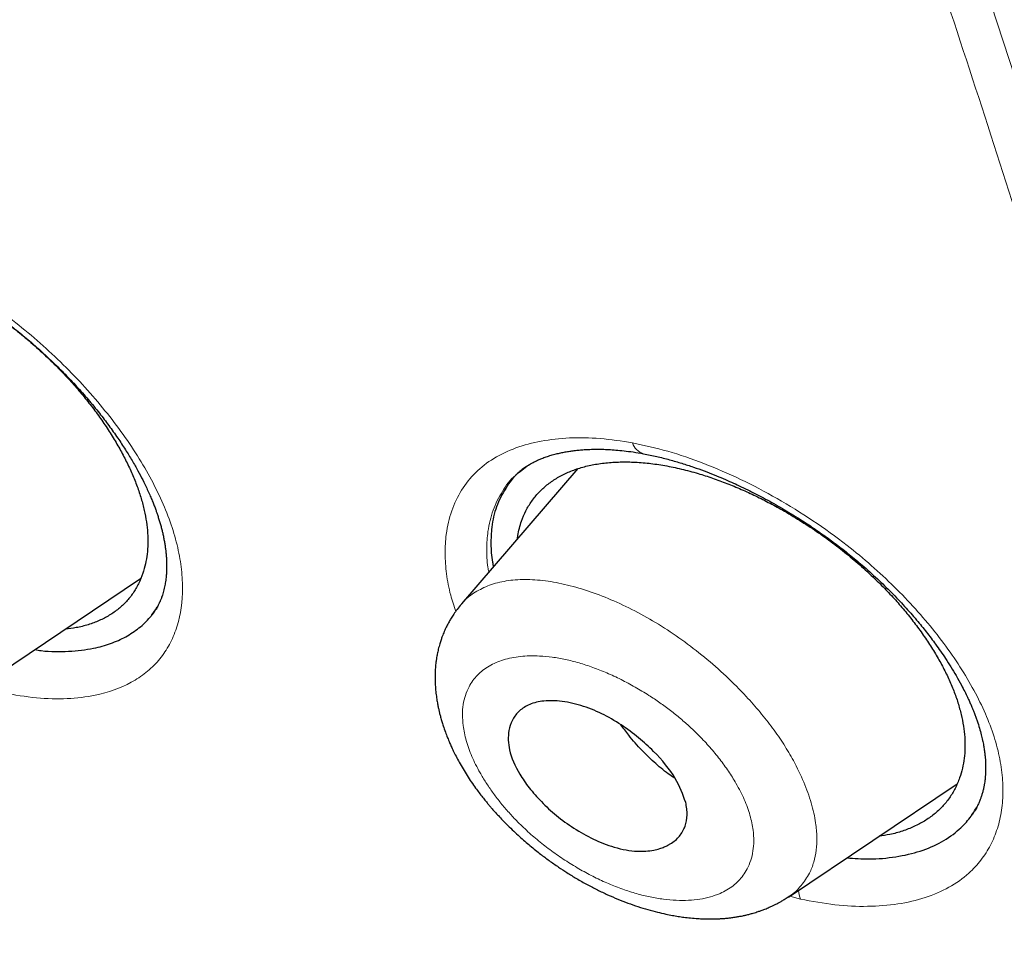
# Model space of a CAD drawing. Header units: millimetres. Extents: x 8 to 428, y 12 to 633.
# Tile 263 of 656: x 397 to 406, y 164 to 172. Entities that reach past the tile are written whole.
import ezdxf

# ---------------------------------------------------------------- set-up
doc = ezdxf.new("R2010")
doc.units = ezdxf.units.MM

msp = doc.modelspace()

# ---------------------------------------------------------------- linework, layer by layer
at = {"color": 7, "linetype": 'Continuous', "lineweight": 30}
for p, q in [((402.3282, 168.1548), (401.287, 166.947)), ((401.8591, 168.1688), (401.8338, 168.1488)), ((401.8103, 168.1265), (401.802, 168.12)), ((396.9591, 166.1911), (398.4201, 167.1726)), ((401.2847, 166.9399), (401.2887, 166.9456)), ((404.2089, 164.3263), (405.7157, 165.3385))]:
    msp.add_line(p, q, dxfattribs=at)
at = {"color": 8, "linetype": 'Continuous', "lineweight": 0}
for p, q in [((401.8906, 168.1889), (401.8103, 168.1265)), ((404.3159, 164.3094), (404.2213, 164.3347))]:
    msp.add_line(p, q, dxfattribs=at)
for centre, radius, start, end in [((402.9523, 168.4244), 0.1418, 196.01804, 253.8168), ((404.6338, 164.4162), 0.3353, 184.94799, 198.56936)]:
    msp.add_arc(centre, radius, start, end, dxfattribs=at)
at = {"color": 7, "linetype": 'Continuous', "lineweight": 30}
for points, knots in [([(417.6766, 128.7948), (417.7806, 129.4811), (417.9876, 130.8469), (417.9966, 133.1271), (417.8554, 135.5008), (417.5761, 137.9598), (417.1567, 140.7382), (416.5718, 143.8502), (415.8134, 147.2951), (414.8705, 151.2028), (413.7487, 155.5681), (412.5272, 160.3679), (411.2402, 165.2199), (409.8014, 170.1842), (408.4069, 174.4418), (407.1285, 177.944), (406.0527, 180.6406), (404.8278, 183.4145), (403.4127, 186.2721), (401.8581, 189.0438), (400.1715, 191.6963), (398.3909, 194.1861), (396.428, 196.609), (394.3524, 198.9161), (392.2226, 201.0994), (389.7096, 203.5054), (386.8115, 206.0842), (383.5396, 208.7827), (380.2767, 211.3065), (377.031, 213.6727), (373.8111, 215.871), (370.6295, 217.9002), (367.4941, 219.78), (364.3962, 221.5689), (361.3096, 223.3457), (358.2319, 225.0507), (355.1791, 226.6265), (352.1771, 228.0234), (349.2495, 229.2215), (346.4081, 230.2219), (343.6678, 230.99), (341.3537, 231.4221), (339.4535, 231.565), (337.932, 231.4903), (336.5582, 231.1733), (335.3954, 230.5551), (334.4969, 229.6107), (333.8146, 228.3247), (333.3637, 226.7673), (333.2488, 225.5146), (333.1942, 224.9183)], [0, 0, 0, 0, 0.019898, 0.0396, 0.059165, 0.078622, 0.098013, 0.123341, 0.148581, 0.173731, 0.20787, 0.241963, 0.276212, 0.310625, 0.34521, 0.362609, 0.380135, 0.397811, 0.415673, 0.433756, 0.448997, 0.464412, 0.479837, 0.495071, 0.510122, 0.52503, 0.54719, 0.569189, 0.591089, 0.61295, 0.634797, 0.656567, 0.678195, 0.699628, 0.72106, 0.742688, 0.76446, 0.786303, 0.808169, 0.830066, 0.852064, 0.874225, 0.889133, 0.904185, 0.919416, 0.934846, 0.950253, 0.965505, 0.983583, 1, 1, 1, 1]), ([(415.4672, 128.7554), (415.5524, 129.304), (415.7228, 130.4002), (415.7717, 132.2072), (415.7093, 134.0952), (415.5413, 136.0586), (415.2909, 138.0772), (414.9112, 140.5354), (414.3594, 143.4585), (413.6071, 146.8606), (412.73, 150.4732), (411.7455, 154.2814), (410.7117, 158.2604), (409.6492, 162.2604), (408.5083, 166.313), (407.2427, 170.4418), (406.0457, 173.9607), (404.9795, 176.8321), (404.1089, 179.0194), (403.1515, 181.244), (402.0894, 183.5081), (400.9022, 185.8099), (399.682, 187.948), (398.4537, 189.9009), (397.2555, 191.6557), (395.9597, 193.3898), (394.4233, 195.2724), (392.6374, 197.2709), (390.6181, 199.3571), (388.4166, 201.4825), (386.0438, 203.6311), (383.509, 205.7868), (380.9644, 207.8325), (378.4202, 209.7779), (375.6719, 211.7809), (372.7287, 213.8002), (369.6036, 215.8028), (366.5074, 217.6657), (363.4341, 219.4428), (360.371, 221.2033), (357.3289, 222.8822), (354.3265, 224.4234), (351.5786, 225.692), (349.0874, 226.7151), (346.8438, 227.5332), (344.6653, 228.2114), (342.5652, 228.7298), (340.677, 229.0435), (339.0084, 229.1529), (337.5617, 229.0677), (336.3756, 228.7839), (335.4444, 228.3266), (334.7406, 227.7452), (334.1711, 227.0114), (333.6788, 226.0508), (333.3016, 224.8355), (333.0648, 223.3559), (332.9739, 221.7573), (333.0016, 220.0693), (333.1257, 218.3131), (333.3929, 215.9028), (333.8777, 212.7951), (334.6419, 208.9558), (335.5382, 205.0443), (336.5191, 201.0914), (337.5317, 197.1245), (338.5097, 193.3649), (339.4975, 189.7791), (340.5098, 186.361), (341.6309, 182.8841), (342.7286, 179.7783), (343.7654, 177.0671), (344.702, 174.7689), (345.7261, 172.4339), (346.8399, 170.0621), (347.6832, 168.4496), (348.1051, 167.6428)], [0, 0, 0, 0, 0.011709, 0.0234, 0.035079, 0.046745, 0.058401, 0.070053, 0.08835, 0.106637, 0.124908, 0.145647, 0.166375, 0.187119, 0.207887, 0.228673, 0.249479, 0.259892, 0.270315, 0.28075, 0.291198, 0.301658, 0.31213, 0.319994, 0.327864, 0.335737, 0.343609, 0.354092, 0.364563, 0.37502, 0.38755, 0.400066, 0.41258, 0.425091, 0.437599, 0.45323, 0.468841, 0.484431, 0.499999, 0.515569, 0.531166, 0.546782, 0.562408, 0.574915, 0.587424, 0.599934, 0.612454, 0.624987, 0.635443, 0.645912, 0.656393, 0.664263, 0.672136, 0.680006, 0.687871, 0.698343, 0.708803, 0.71925, 0.729685, 0.740108, 0.750521, 0.771326, 0.792113, 0.81288, 0.833624, 0.854353, 0.875091, 0.892532, 0.909986, 0.927451, 0.944927, 0.955919, 0.966921, 0.977933, 0.988958, 1, 1, 1, 1]), ([(363.503, 218.8847), (363.5837, 218.8382), (363.7422, 218.7468), (363.9754, 218.6121), (364.1995, 218.4826), (364.4144, 218.3583), (364.6202, 218.2391), (364.8134, 218.1271), (364.9942, 218.022), (365.1631, 217.9238), (365.3238, 217.8302), (365.4764, 217.7413), (365.6209, 217.657), (365.7572, 217.5773), (365.8853, 217.5023), (366.0053, 217.432), (366.1171, 217.3664), (366.2539, 217.286), (366.419, 217.1889), (366.6844, 217.0324), (367.0219, 216.8326), (367.4334, 216.5878), (367.8502, 216.3383), (368.3802, 216.019), (369.0216, 215.6288), (369.7746, 215.1646), (370.5291, 214.6917), (371.258, 214.2271), (371.9612, 213.7717), (372.6385, 213.3265), (373.3169, 212.8739), (373.9965, 212.4139), (374.6771, 211.9463), (375.3588, 211.4712), (376.0414, 210.9884), (376.7135, 210.5064), (377.3751, 210.0256), (378.0259, 209.5465), (378.6771, 209.0607), (379.3288, 208.5683), (379.9807, 208.0692), (380.5588, 207.621), (381.0629, 207.2258), (381.4933, 206.8856), (381.9249, 206.5415), (382.3048, 206.2361), (382.6332, 205.9701), (382.9097, 205.7448), (383.1883, 205.5165), (383.471, 205.2834), (383.7492, 205.0526), (384.024, 204.8232), (384.2948, 204.5956), (384.5722, 204.3612), (384.7968, 204.1701), (384.9649, 204.0264), (385.0719, 203.9347), (385.1724, 203.8485), (385.2654, 203.7683), (385.3511, 203.6944), (385.4294, 203.6267), (385.5003, 203.5653), (385.5574, 203.5157), (385.6021, 203.4769), (385.6358, 203.4476), (385.666, 203.4213), (385.6924, 203.3984), (385.7156, 203.3781), (385.739, 203.3577), (385.7669, 203.3334), (385.8017, 203.303), (385.8439, 203.2662), (385.8926, 203.2235), (385.947, 203.1759), (386.0312, 203.102), (386.1466, 203.0006), (386.295, 202.8696), (386.4533, 202.7293), (386.6049, 202.5945), (386.7482, 202.4665), (386.8817, 202.3469), (387.0203, 202.2222), (387.1625, 202.0938), (387.3042, 201.9654), (387.4415, 201.8405), (387.5758, 201.7179), (387.7066, 201.598), (387.8334, 201.4813), (387.9519, 201.372), (388.062, 201.2701), (388.1587, 201.1803), (388.243, 201.1018), (388.3156, 201.034), (388.3844, 200.9697), (388.4526, 200.9059), (388.5232, 200.8396), (388.6132, 200.755), (388.7243, 200.6502), (388.8584, 200.5234), (389.0009, 200.388), (389.1518, 200.2441), (389.3108, 200.0918), (389.4757, 199.9329), (389.6743, 199.7408), (389.9017, 199.5192), (390.1713, 199.2545), (390.4499, 198.9783), (390.7367, 198.6913), (391.0471, 198.3776), (391.3831, 198.0341), (391.7463, 197.6578), (392.1072, 197.2785), (392.4682, 196.8936), (392.8292, 196.503), (393.1899, 196.1064), (393.5478, 195.7066), (393.9028, 195.3033), (394.2546, 194.8967), (394.6028, 194.4872), (394.946, 194.0752), (395.2839, 193.6615), (395.6165, 193.2461), (395.9439, 192.8288), (396.2663, 192.4098), (396.5609, 192.019), (396.8299, 191.6557), (397.0753, 191.3191), (397.3202, 190.9776), (397.5647, 190.6311), (397.7645, 190.343), (397.9207, 190.1151), (398.0323, 189.9508), (398.1405, 189.7905), (398.2435, 189.6366), (398.3411, 189.4897), (398.4384, 189.3423), (398.5349, 189.1951), (398.6299, 189.0492), (398.7179, 188.9131), (398.7911, 188.7994), (398.8526, 188.7035), (398.9059, 188.6201), (398.9626, 188.5308), (399.0233, 188.4346), (399.0882, 188.3314), (399.1615, 188.214), (399.2437, 188.0815), (399.3351, 187.9329), (399.4316, 187.7747), (399.552, 187.5757), (399.693, 187.3405), (399.8511, 187.0737), (400.0046, 186.8117), (400.1531, 186.5552), (400.2969, 186.304), (400.4442, 186.0439), (400.5947, 185.7749), (400.7486, 185.4961), (400.8985, 185.2213), (401.0654, 184.9113), (401.248, 184.5674), (401.4447, 184.1904), (401.6359, 183.8178), (401.8227, 183.4479), (402.013, 183.0648), (402.2067, 182.6685), (402.4034, 182.2589), (402.5963, 181.8504), (402.7855, 181.443), (402.9712, 181.0366), (403.1539, 180.6303), (403.3346, 180.222), (403.4837, 179.8795), (403.6028, 179.6025), (403.6925, 179.3923), (403.7819, 179.1808), (403.8709, 178.9688), (403.9575, 178.7607), (404.0404, 178.5598), (404.1188, 178.3684), (404.1933, 178.1854), (404.2565, 178.0291), (404.3093, 177.8977), (404.3525, 177.7897), (404.3941, 177.6854), (404.4347, 177.5832), (404.4755, 177.48), (404.5205, 177.3659), (404.5705, 177.2384), (404.6258, 177.0968), (404.6838, 176.9475), (404.7412, 176.799), (404.7977, 176.6519), (404.853, 176.5071), (404.9091, 176.3596), (404.9645, 176.2133), (405.0177, 176.0719), (405.0713, 175.9288), (405.125, 175.7848), (405.1784, 175.6406), (405.2286, 175.5046), (405.2741, 175.3808), (405.3155, 175.2679), (405.3542, 175.1617), (405.3937, 175.0532), (405.435, 174.9392), (405.4782, 174.8193), (405.5234, 174.6937), (405.5704, 174.5623), (405.622, 174.4175), (405.6784, 174.2584), (405.7393, 174.086), (405.801, 173.9104), (405.8624, 173.7348), (405.9421, 173.5058), (406.0392, 173.2248), (406.1487, 172.9053), (406.2517, 172.6021), (406.3495, 172.3122), (406.4469, 172.0209), (406.528, 171.7765), (406.593, 171.5795), (406.6419, 171.4305), (406.6909, 171.2808), (406.74, 171.1304), (406.7891, 170.9792), (406.8378, 170.8283), (406.8855, 170.6805), (406.9317, 170.5363), (406.9761, 170.3976), (407.0184, 170.2646), (407.0581, 170.1396), (407.0952, 170.0225), (407.1296, 169.9135), (407.1601, 169.8165), (407.188, 169.7278), (407.2146, 169.643), (407.2426, 169.5533), (407.2724, 169.4579), (407.3074, 169.3453), (407.3481, 169.2143), (407.3947, 169.0634), (407.4422, 168.9091), (407.4902, 168.7527), (407.5375, 168.5978), (407.5848, 168.4423), (407.6315, 168.2885), (407.6774, 168.1365), (407.7393, 167.9306), (407.8164, 167.6731), (407.9076, 167.3663), (407.996, 167.0667), (408.0825, 166.7716), (408.2356, 166.2455), (408.4529, 165.4886), (408.73, 164.5034), (409.0009, 163.5219), (409.2665, 162.5435), (409.5274, 161.568), (409.8271, 160.4327), (410.1642, 159.1386), (410.5386, 157.6861), (410.9106, 156.2357), (411.2685, 154.8443), (411.6103, 153.5129), (411.8544, 152.5548), (412.0175, 151.9098), (412.1017, 151.5756), (412.186, 151.2394), (412.2705, 150.9012), (412.3553, 150.5599), (412.4329, 150.2461), (412.5035, 149.9589), (412.5673, 149.6983), (412.6202, 149.4808), (412.6623, 149.3075), (412.6932, 149.1797), (412.7241, 149.0515), (412.7545, 148.9251), (412.7861, 148.7936), (412.8181, 148.6599), (412.8502, 148.5254), (412.8798, 148.4006), (412.9022, 148.3063), (412.9179, 148.24), (412.9274, 148.1999), (412.936, 148.1635), (412.9433, 148.1324), (412.9494, 148.1067), (412.9542, 148.0863), (412.9584, 148.0682), (412.9635, 148.0469), (412.9702, 148.0182), (412.979, 147.9809), (412.9894, 147.9364), (413.0016, 147.8847), (413.0154, 147.8257), (413.0309, 147.7594), (413.048, 147.6861), (413.0797, 147.5499), (413.125, 147.3546), (413.1862, 147.0887), (413.2493, 146.8125), (413.3141, 146.5265), (413.3843, 146.2135), (413.4598, 145.8735), (413.5402, 145.5065), (413.6181, 145.1458), (413.6938, 144.7906), (413.7911, 144.3268), (413.9087, 143.7538), (414.0218, 143.1838), (414.1099, 142.7271), (414.1751, 142.3825), (414.2388, 142.0385), (414.3012, 141.6936), (414.3582, 141.3714), (414.4102, 141.0706), (414.4574, 140.7918), (414.5041, 140.5099), (414.5503, 140.2238), (414.5915, 139.9623), (414.6279, 139.7258), (414.6596, 139.5151), (414.6911, 139.3015), (414.718, 139.1147), (414.7402, 138.9578), (414.7574, 138.8339), (414.7735, 138.7172), (414.7883, 138.6075), (414.8021, 138.5049), (414.8147, 138.4093), (414.8263, 138.3207), (414.8369, 138.2385), (414.8471, 138.1593), (414.8584, 138.0703), (414.8712, 137.9672), (414.8858, 137.8487), (414.9013, 137.7211), (414.9174, 137.5844), (414.9343, 137.4385), (414.9517, 137.285), (414.9692, 137.1257), (414.9866, 136.9627), (415.0069, 136.7658), (415.0298, 136.5347), (415.0545, 136.269), (415.074, 136.0456), (415.0888, 135.8652), (415.0995, 135.7299), (415.1095, 135.5974), (415.1188, 135.4696), (415.1272, 135.3472), (415.1357, 135.2187), (415.1441, 135.0854), (415.1506, 134.9742), (415.155, 134.8952), (415.1577, 134.8472), (415.16, 134.804), (415.1618, 134.769), (415.1632, 134.7415), (415.1643, 134.7208), (415.1651, 134.7032), (415.166, 134.686), (415.167, 134.6662), (415.1681, 134.6421), (415.1695, 134.6139), (415.1712, 134.5782), (415.1732, 134.534), (415.1756, 134.4811), (415.178, 134.4235), (415.1805, 134.3631), (415.1839, 134.275), (415.1881, 134.1581), (415.1927, 134.0108), (415.1968, 133.858), (415.2, 133.711), (415.2023, 133.5702), (415.204, 133.437), (415.205, 133.3043), (415.2054, 133.1759), (415.2052, 133.0553), (415.2045, 132.943), (415.2034, 132.8386), (415.202, 132.7414), (415.2005, 132.6587), (415.199, 132.5894), (415.1976, 132.5322), (415.1962, 132.4777), (415.1946, 132.423), (415.1926, 132.3586), (415.1899, 132.2817), (415.1865, 132.1911), (415.1822, 132.0926), (415.1771, 131.9863), (415.1711, 131.8723), (415.1649, 131.7687), (415.1591, 131.6779), (415.154, 131.6041), (415.1489, 131.5337), (415.1439, 131.4683), (415.1391, 131.408), (415.1345, 131.3529), (415.1302, 131.3033), (415.1263, 131.2592), (415.1228, 131.2208), (415.1197, 131.1879), (415.117, 131.1598), (415.1144, 131.1336), (415.1118, 131.1065), (415.1087, 131.0765), (415.1053, 131.0426), (415.1013, 131.0044), (415.0966, 130.961), (415.0913, 130.9125), (415.0852, 130.8588), (415.0783, 130.8), (415.0705, 130.7361), (415.0618, 130.6674), (415.0524, 130.5952), (415.0424, 130.5221), (415.0291, 130.4284), (415.0125, 130.3171), (414.993, 130.1944), (414.9742, 130.0833), (414.9564, 129.9829), (414.939, 129.8888), (414.9219, 129.8006), (414.9054, 129.7184), (414.8895, 129.6419), (414.8743, 129.5711), (414.8627, 129.5186), (414.8546, 129.4828), (414.8498, 129.4616), (414.8446, 129.4392), (414.8387, 129.4136), (414.8315, 129.3832), (414.8231, 129.3477), (414.8133, 129.3073), (414.8021, 129.2619), (414.794, 129.23), (414.7898, 129.2131)], [0, 0, 0, 0, 0.002478, 0.004863, 0.007153, 0.009349, 0.011451, 0.013459, 0.015266, 0.01699, 0.01863, 0.020186, 0.021659, 0.023048, 0.024354, 0.025576, 0.026715, 0.027771, 0.029757, 0.031759, 0.035874, 0.040057, 0.044305, 0.04857, 0.056184, 0.063798, 0.071411, 0.079023, 0.08582, 0.092618, 0.099414, 0.106211, 0.113008, 0.119804, 0.126601, 0.133397, 0.139856, 0.146315, 0.152774, 0.159233, 0.165692, 0.17215, 0.176411, 0.180671, 0.184937, 0.189238, 0.191963, 0.194704, 0.197462, 0.200251, 0.20312, 0.205746, 0.208438, 0.211196, 0.214019, 0.215143, 0.216217, 0.217217, 0.218144, 0.218998, 0.219779, 0.220486, 0.22112, 0.221488, 0.221825, 0.222129, 0.222392, 0.222613, 0.222826, 0.223092, 0.223448, 0.223869, 0.224356, 0.224908, 0.225497, 0.226882, 0.228367, 0.229951, 0.231635, 0.232921, 0.23426, 0.235651, 0.237094, 0.238543, 0.239924, 0.241236, 0.242599, 0.243878, 0.245073, 0.246185, 0.247213, 0.248006, 0.248741, 0.249419, 0.250096, 0.250813, 0.251568, 0.252833, 0.254194, 0.255651, 0.257179, 0.258799, 0.260509, 0.262227, 0.264885, 0.267492, 0.270527, 0.273489, 0.276377, 0.28018, 0.28398, 0.28778, 0.29158, 0.295458, 0.299338, 0.30322, 0.307106, 0.310997, 0.314893, 0.318782, 0.322656, 0.326526, 0.330392, 0.334256, 0.33812, 0.341159, 0.344231, 0.347341, 0.350491, 0.353681, 0.355184, 0.35669, 0.358147, 0.359539, 0.360865, 0.362128, 0.363532, 0.364846, 0.36607, 0.367203, 0.367911, 0.368649, 0.369452, 0.370319, 0.37125, 0.372246, 0.373502, 0.374849, 0.376284, 0.377807, 0.380273, 0.382708, 0.385093, 0.38743, 0.389717, 0.391957, 0.394535, 0.397068, 0.399576, 0.402059, 0.405565, 0.409022, 0.412436, 0.415844, 0.419252, 0.423056, 0.426861, 0.430668, 0.434475, 0.438284, 0.442093, 0.445932, 0.449832, 0.451811, 0.453807, 0.455817, 0.457843, 0.459862, 0.46177, 0.463601, 0.465353, 0.467027, 0.468099, 0.469137, 0.47014, 0.471108, 0.472086, 0.47312, 0.474409, 0.475775, 0.477218, 0.478737, 0.480087, 0.481491, 0.482947, 0.484379, 0.485755, 0.487076, 0.488563, 0.489972, 0.491305, 0.492562, 0.493619, 0.494636, 0.495701, 0.496822, 0.497999, 0.499232, 0.500521, 0.501866, 0.503494, 0.505199, 0.506936, 0.508661, 0.510372, 0.513697, 0.51697, 0.519851, 0.522716, 0.525615, 0.528547, 0.530027, 0.531515, 0.533012, 0.534517, 0.536031, 0.537554, 0.539053, 0.54048, 0.541897, 0.543234, 0.544492, 0.54567, 0.546769, 0.547788, 0.548603, 0.54945, 0.550355, 0.551319, 0.552341, 0.553767, 0.555293, 0.556919, 0.558455, 0.560048, 0.561628, 0.56319, 0.564734, 0.566261, 0.569472, 0.5726, 0.575646, 0.578649, 0.581652, 0.591807, 0.601962, 0.612117, 0.622273, 0.632427, 0.642582, 0.657814, 0.673047, 0.688281, 0.703514, 0.716918, 0.730322, 0.733834, 0.737367, 0.740925, 0.744508, 0.748117, 0.751783, 0.754501, 0.757272, 0.760097, 0.761447, 0.76281, 0.764184, 0.765551, 0.766856, 0.768395, 0.769832, 0.771168, 0.772401, 0.772857, 0.773297, 0.77369, 0.774024, 0.774298, 0.774514, 0.77468, 0.774879, 0.775201, 0.7756, 0.776077, 0.776632, 0.777265, 0.777975, 0.778763, 0.779625, 0.782363, 0.785056, 0.788204, 0.791288, 0.794308, 0.798347, 0.802327, 0.806249, 0.810112, 0.813935, 0.821442, 0.828949, 0.83277, 0.836591, 0.840413, 0.844244, 0.848133, 0.851232, 0.854369, 0.857545, 0.860775, 0.864084, 0.866449, 0.868853, 0.871296, 0.873775, 0.87528, 0.876705, 0.87805, 0.879315, 0.8805, 0.881606, 0.882632, 0.883579, 0.884465, 0.885389, 0.886679, 0.888061, 0.889533, 0.891145, 0.892854, 0.894659, 0.896552, 0.898477, 0.900426, 0.903536, 0.906702, 0.909926, 0.911559, 0.913206, 0.914815, 0.916362, 0.917847, 0.919269, 0.921052, 0.922725, 0.923353, 0.923957, 0.924491, 0.924943, 0.925251, 0.925506, 0.925707, 0.9259, 0.926144, 0.92644, 0.926788, 0.927189, 0.927766, 0.928425, 0.929155, 0.929906, 0.930672, 0.932437, 0.934278, 0.936195, 0.938187, 0.939835, 0.941532, 0.943256, 0.944902, 0.946456, 0.947892, 0.949239, 0.950498, 0.951667, 0.95246, 0.953206, 0.953905, 0.954599, 0.955355, 0.956441, 0.957637, 0.958941, 0.960355, 0.961878, 0.96351, 0.964523, 0.965546, 0.966501, 0.967385, 0.968212, 0.968965, 0.969644, 0.970249, 0.970779, 0.971229, 0.971606, 0.971942, 0.972313, 0.972731, 0.973192, 0.973722, 0.974326, 0.975004, 0.975756, 0.976582, 0.977481, 0.978453, 0.979498, 0.980551, 0.981578, 0.983517, 0.985355, 0.98691, 0.988383, 0.989774, 0.991084, 0.992313, 0.993462, 0.994532, 0.995522, 0.995851, 0.996171, 0.996489, 0.996877, 0.997347, 0.99789, 0.998513, 0.999216, 1, 1, 1, 1]), ([(395.5271, 170.2468), (395.5612, 170.2414), (395.6276, 170.2308), (395.7277, 170.2088), (395.824, 170.1839), (395.916, 170.1567), (396.0097, 170.1259), (396.1039, 170.0917), (396.1971, 170.0548), (396.2812, 170.019), (396.3626, 169.9822), (396.4438, 169.9434), (396.5286, 169.9006), (396.6139, 169.8552), (396.701, 169.8064), (396.7898, 169.7541), (396.8862, 169.6944), (396.9902, 169.6265), (397.1014, 169.5495), (397.2136, 169.4672), (397.3274, 169.3785), (397.4367, 169.2876), (397.5423, 169.1944), (397.6437, 169.0995), (397.7465, 168.9973), (397.8499, 168.8879), (397.9528, 168.7714), (398.0487, 168.6547), (398.1367, 168.5396), (398.2143, 168.4307), (398.2835, 168.326), (398.3436, 168.2281), (398.3949, 168.138), (398.4381, 168.056), (398.471, 167.9886), (398.4961, 167.9337), (398.5153, 167.8892), (398.5315, 167.8493), (398.5455, 167.8131), (398.5571, 167.7812), (398.5679, 167.7503), (398.5786, 167.7179), (398.5895, 167.6824), (398.5999, 167.6462), (398.609, 167.6113), (398.6174, 167.5762), (398.6252, 167.5406), (398.6322, 167.5039), (398.6381, 167.468), (398.6429, 167.4337), (398.6466, 167.4013), (398.6494, 167.3688), (398.6512, 167.3395), (398.6522, 167.3128), (398.6525, 167.2912), (398.6525, 167.2723), (398.6522, 167.2571), (398.6517, 167.2437), (398.6511, 167.2295), (398.65, 167.212), (398.6483, 167.1919), (398.6459, 167.1686), (398.6427, 167.145), (398.6387, 167.121), (398.6341, 167.0974), (398.6285, 167.0728), (398.6219, 167.0482), (398.615, 167.0257), (398.6086, 167.0071), (398.603, 166.9921), (398.5982, 166.98), (398.5929, 166.9675), (398.5869, 166.9542), (398.5801, 166.9402), (398.5725, 166.9255), (398.5628, 166.9082), (398.5508, 166.8885), (398.5361, 166.8667), (398.5246, 166.8519), (398.5185, 166.8441)], [0, 0, 0, 0, 0.022052, 0.042924, 0.062615, 0.08112, 0.098433, 0.118387, 0.136455, 0.152624, 0.166885, 0.183127, 0.198895, 0.21503, 0.231526, 0.248381, 0.26559, 0.286705, 0.308323, 0.33044, 0.353088, 0.376981, 0.39807, 0.420234, 0.44348, 0.467813, 0.493237, 0.519753, 0.542874, 0.56638, 0.588395, 0.60867, 0.628042, 0.645504, 0.661057, 0.671775, 0.681587, 0.690485, 0.698473, 0.705987, 0.712251, 0.719889, 0.728636, 0.73728, 0.745667, 0.753815, 0.762795, 0.772014, 0.781418, 0.790414, 0.798837, 0.807224, 0.816796, 0.823303, 0.829899, 0.835435, 0.839832, 0.843266, 0.847426, 0.852825, 0.859458, 0.866313, 0.875184, 0.882604, 0.890428, 0.89973, 0.909045, 0.917662, 0.925423, 0.931103, 0.935759, 0.940781, 0.946843, 0.951966, 0.958586, 0.966701, 0.976309, 0.987409, 1, 1, 1, 1]), ([(394.6407, 169.4868), (394.6442, 169.5108), (394.6522, 169.5647), (394.6756, 169.6474), (394.711, 169.7347), (394.7603, 169.8183), (394.8205, 169.8934), (394.891, 169.9594), (394.9669, 170.0124), (395.0461, 170.0542), (395.127, 170.0864), (395.2141, 170.1116), (395.3067, 170.1297), (395.4041, 170.1407), (395.5137, 170.1447), (395.6357, 170.1402), (395.77, 170.1252), (395.9081, 170.1), (396.05, 170.0646), (396.1954, 170.019), (396.3433, 169.9639), (396.4925, 169.8995), (396.6421, 169.8261), (396.7919, 169.7438), (396.9417, 169.6529), (397.0897, 169.5546), (397.2341, 169.4498), (397.3733, 169.3394), (397.5073, 169.2236), (397.6288, 169.1092), (397.7379, 168.998), (397.8351, 168.8912), (397.9267, 168.7824), (398.0127, 168.6715), (398.0931, 168.5586), (398.1671, 168.445), (398.2341, 168.3314), (398.2935, 168.2189), (398.3456, 168.1068), (398.3899, 167.996), (398.4266, 167.8872), (398.4438, 167.8171), (398.4524, 167.7821)], [0, 0, 0, 0, 0.018584, 0.041771, 0.068978, 0.096347, 0.123911, 0.151291, 0.178606, 0.201241, 0.224021, 0.247042, 0.269874, 0.292633, 0.315413, 0.343231, 0.370667, 0.397881, 0.425038, 0.452304, 0.479767, 0.507027, 0.534245, 0.561586, 0.58921, 0.617092, 0.644563, 0.671788, 0.698934, 0.726172, 0.748959, 0.771624, 0.794271, 0.817002, 0.839918, 0.863119, 0.885935, 0.908701, 0.931518, 0.954562, 0.977353, 1, 1, 1, 1]), ([(401.7986, 168.1218), (401.8045, 168.127), (401.8156, 168.1367), (401.8344, 168.1515), (401.8546, 168.166), (401.8758, 168.18), (401.8953, 168.1919), (401.9181, 168.2049), (401.9436, 168.2182), (401.9739, 168.2324), (402.0069, 168.2462), (402.0447, 168.2604), (402.0872, 168.2741), (402.131, 168.2861), (402.1731, 168.296), (402.2139, 168.304), (402.254, 168.3107), (402.2956, 168.3164), (402.3388, 168.3211), (402.3855, 168.3248), (402.4373, 168.3273), (402.4913, 168.3284), (402.5473, 168.3278), (402.6049, 168.3256), (402.6694, 168.3213), (402.7421, 168.3142), (402.8238, 168.3037), (402.8823, 168.2935), (402.9129, 168.2882)], [0, 0, 0, 0, 0.03726, 0.069579, 0.097019, 0.12165, 0.145968, 0.169994, 0.206986, 0.242598, 0.27775, 0.318969, 0.364152, 0.407765, 0.446989, 0.482483, 0.51792, 0.552176, 0.587674, 0.624524, 0.664158, 0.708657, 0.747057, 0.788487, 0.833787, 0.884138, 0.939544, 1, 1, 1, 1]), ([(402.9129, 168.2882), (402.9524, 168.2803), (403.0294, 168.265), (403.1443, 168.2357), (403.2536, 168.2038), (403.3571, 168.1699), (403.4535, 168.1353), (403.5427, 168.1007), (403.6244, 168.0669), (403.6989, 168.0343), (403.7717, 168.0009), (403.843, 167.9667), (403.9159, 167.9302), (403.9878, 167.8926), (404.0617, 167.8523), (404.1373, 167.8094), (404.2146, 167.7637), (404.3043, 167.7084), (404.4066, 167.6422), (404.5212, 167.5634), (404.6374, 167.4786), (404.7539, 167.3881), (404.8773, 167.2854), (405.0039, 167.1719), (405.1303, 167.0491), (405.2472, 166.9262), (405.3354, 166.8257), (405.3994, 166.7485), (405.4426, 166.6945), (405.4844, 166.6402), (405.5265, 166.5835), (405.5699, 166.5225), (405.6153, 166.4555), (405.6621, 166.3826), (405.7096, 166.3035), (405.7508, 166.2296), (405.7839, 166.1657), (405.8078, 166.1167), (405.8264, 166.0763), (405.8397, 166.0461), (405.8504, 166.021), (405.8605, 165.9964), (405.8722, 165.9668), (405.8842, 165.9347), (405.8998, 165.8905), (405.9164, 165.8382), (405.9323, 165.7801), (405.9441, 165.7291), (405.953, 165.6837), (405.9596, 165.6429), (405.9644, 165.6055), (405.9678, 165.5716), (405.97, 165.54), (405.9711, 165.5125), (405.9715, 165.4868), (405.9714, 165.4614), (405.9704, 165.4334), (405.9685, 165.4053), (405.966, 165.3801), (405.9629, 165.3553), (405.9587, 165.3286), (405.9528, 165.2986), (405.9455, 165.2682), (405.937, 165.2385), (405.9281, 165.212), (405.9206, 165.1921), (405.9137, 165.1753), (405.9066, 165.1593), (405.8982, 165.1416), (405.8876, 165.1209), (405.8763, 165.1011), (405.8632, 165.0803), (405.8539, 165.0672), (405.849, 165.0601)], [0, 0, 0, 0, 0.024805, 0.048197, 0.070166, 0.090701, 0.109788, 0.127114, 0.143022, 0.157505, 0.170555, 0.185358, 0.198899, 0.21284, 0.227189, 0.241945, 0.257103, 0.272661, 0.295105, 0.318317, 0.34229, 0.36702, 0.392203, 0.423041, 0.453108, 0.482413, 0.510961, 0.523507, 0.535901, 0.548143, 0.56063, 0.574594, 0.589826, 0.606554, 0.62477, 0.644464, 0.657965, 0.669484, 0.679025, 0.686594, 0.691122, 0.697158, 0.704738, 0.713201, 0.721329, 0.738175, 0.753253, 0.766584, 0.778362, 0.789521, 0.799925, 0.809577, 0.818481, 0.827621, 0.834325, 0.842027, 0.851384, 0.861133, 0.869521, 0.876684, 0.886516, 0.89782, 0.9099, 0.921254, 0.931471, 0.9401, 0.945811, 0.952083, 0.958917, 0.966446, 0.975682, 0.986864, 1, 1, 1, 1]), ([(401.7871, 167.5271), (401.7883, 167.5371), (401.7924, 167.5699), (401.8045, 167.623), (401.8267, 167.6981), (401.8614, 167.78), (401.913, 167.8653), (401.9759, 167.9423), (402.0496, 168.0106), (402.1336, 168.0692), (402.227, 168.1182), (402.3295, 168.1575), (402.4408, 168.1868), (402.5608, 168.206), (402.6888, 168.2152), (402.823, 168.2146), (402.9621, 168.204), (403.105, 168.1835), (403.2519, 168.153), (403.3941, 168.1148), (403.5302, 168.0712), (403.6588, 168.0239), (403.7876, 167.9706), (403.9165, 167.9113), (404.0457, 167.8459), (404.1838, 167.7696), (404.3289, 167.6822), (404.479, 167.5829), (404.6238, 167.478), (404.7631, 167.3675), (404.8895, 167.2579), (405.0035, 167.1508), (405.1052, 167.0475), (405.2011, 166.942), (405.2911, 166.8342), (405.3753, 166.7243), (405.4528, 166.6132), (405.5233, 166.5018), (405.5858, 166.3911), (405.6406, 166.2804), (405.6872, 166.1708), (405.7259, 166.0628), (405.744, 165.993), (405.753, 165.9582)], [0, 0, 0, 0, 0.007593, 0.02484, 0.042263, 0.069433, 0.09679, 0.124338, 0.151693, 0.178999, 0.206295, 0.233455, 0.260639, 0.288009, 0.315722, 0.34348, 0.370879, 0.398079, 0.425239, 0.452521, 0.475453, 0.498211, 0.520889, 0.543579, 0.566373, 0.589361, 0.617299, 0.644794, 0.67201, 0.699113, 0.726267, 0.749108, 0.771803, 0.794454, 0.817165, 0.840038, 0.863172, 0.886002, 0.908759, 0.931546, 0.95459, 0.97737, 1, 1, 1, 1]), ([(401.8181, 168.1364), (401.8129, 168.1323), (401.7569, 168.0887), (401.6801, 167.9831), (401.5951, 167.8197), (401.5548, 167.6496), (401.548, 167.4817), (401.5551, 167.363), (401.5704, 167.293), (401.5734, 167.2793)], [0, 0, 0, 0, 0.0226208, 0.2407168, 0.4505253, 0.6555181, 0.8084128, 0.9623404, 1, 1, 1, 1]), ([(398.4524, 167.7821), (398.4594, 167.7475), (398.4733, 167.6785), (398.4835, 167.579), (398.4858, 167.4832), (398.4793, 167.3911), (398.4642, 167.3029), (398.4394, 167.2137), (398.4033, 167.1258), (398.3541, 167.0415), (398.2941, 166.9663), (398.2231, 166.9), (398.142, 166.8432), (398.0517, 166.796), (397.9523, 166.7593), (397.8511, 166.7334), (397.7798, 166.7247), (397.7474, 166.7207)], [0, 0, 0, 0, 0.060217, 0.120169, 0.180141, 0.240418, 0.301283, 0.363011, 0.435941, 0.508119, 0.580001, 0.652045, 0.724708, 0.796598, 0.868273, 0.940176, 1, 1, 1, 1]), ([(401.2862, 166.9443), (401.273, 166.9284), (401.2476, 166.8976), (401.2195, 166.8579), (401.1962, 166.8219), (401.1784, 166.7915), (401.1654, 166.7675), (401.1551, 166.7473), (401.1442, 166.7248), (401.1306, 166.6948), (401.117, 166.661), (401.104, 166.6244), (401.0918, 166.586), (401.0802, 166.543), (401.0707, 166.4994), (401.064, 166.4609), (401.0584, 166.4207), (401.0537, 166.3739), (401.0509, 166.3175), (401.051, 166.2618), (401.0534, 166.2096), (401.0577, 166.1598), (401.0638, 166.1111), (401.0712, 166.0657), (401.0782, 166.0294), (401.085, 165.9978), (401.0924, 165.9669), (401.1012, 165.9329), (401.1118, 165.896), (401.1256, 165.8519), (401.1424, 165.8034), (401.1614, 165.7537), (401.1792, 165.7109), (401.1965, 165.6719), (401.2156, 165.631), (401.2391, 165.5837), (401.268, 165.5296), (401.301, 165.4721), (401.3371, 165.4136), (401.3745, 165.3568), (401.4105, 165.3055), (401.4444, 165.2598), (401.4746, 165.2207), (401.5021, 165.1866), (401.525, 165.159), (401.5447, 165.1359), (401.5645, 165.113), (401.5885, 165.0861), (401.6191, 165.0526), (401.6571, 165.0125), (401.7027, 164.9663), (401.7531, 164.9176), (401.8045, 164.8701), (401.8531, 164.8272), (401.9011, 164.7864), (401.9474, 164.7485), (401.9916, 164.7137), (402.0319, 164.683), (402.0713, 164.654), (402.1123, 164.6247), (402.1651, 164.5882), (402.2327, 164.5438), (402.3183, 164.4912), (402.4091, 164.4398), (402.5018, 164.3918), (402.5927, 164.3487), (402.6838, 164.3094), (402.7744, 164.2741), (402.8644, 164.2428), (402.9523, 164.2157), (403.0351, 164.1935), (403.1079, 164.1768), (403.1694, 164.1646), (403.2234, 164.1554), (403.2777, 164.1475), (403.3365, 164.1407), (403.3944, 164.1359), (403.4473, 164.1332), (403.4938, 164.1322), (403.5344, 164.1323), (403.571, 164.1334), (403.6011, 164.1348), (403.6273, 164.1366), (403.6498, 164.1385), (403.6743, 164.141), (403.7052, 164.1446), (403.7399, 164.1497), (403.7729, 164.1555), (403.8021, 164.1613), (403.8313, 164.1677), (403.8621, 164.1753), (403.8913, 164.1833), (403.9169, 164.191), (403.9409, 164.1988), (403.9682, 164.2083), (404.0013, 164.2208), (404.0348, 164.2347), (404.0647, 164.2483), (404.0869, 164.2591), (404.105, 164.2684), (404.1231, 164.278), (404.1455, 164.2905), (404.1746, 164.3077), (404.1954, 164.3214), (404.207, 164.329)], [0, 0, 0, 0, 0.012555, 0.024202, 0.034151, 0.042174, 0.047466, 0.051979, 0.056837, 0.063746, 0.073779, 0.080922, 0.089184, 0.100267, 0.109998, 0.118185, 0.125631, 0.136301, 0.148792, 0.162409, 0.172554, 0.182592, 0.194841, 0.204303, 0.212119, 0.218399, 0.224934, 0.232381, 0.240727, 0.249253, 0.261338, 0.272633, 0.282046, 0.289661, 0.298591, 0.309566, 0.321771, 0.335403, 0.348847, 0.36191, 0.374604, 0.384454, 0.393984, 0.402182, 0.408795, 0.413825, 0.418904, 0.42552, 0.433674, 0.443866, 0.455743, 0.469102, 0.481871, 0.493505, 0.504007, 0.515738, 0.525646, 0.534198, 0.542916, 0.551921, 0.561247, 0.577335, 0.595378, 0.615375, 0.633817, 0.652378, 0.670826, 0.689162, 0.707387, 0.725501, 0.742865, 0.758262, 0.770355, 0.780847, 0.791543, 0.803729, 0.817239, 0.82745, 0.836793, 0.846476, 0.853027, 0.859967, 0.865674, 0.869842, 0.874456, 0.881313, 0.88974, 0.897056, 0.903016, 0.909109, 0.916418, 0.923699, 0.92897, 0.934008, 0.940277, 0.947944, 0.957269, 0.964168, 0.969739, 0.973675, 0.977477, 0.983129, 0.990635, 1, 1, 1, 1]), ([(397.4753, 166.5379), (397.4937, 166.5349), (397.6002, 166.5178), (397.7785, 166.5197), (397.9854, 166.5427), (398.1538, 166.59), (398.29, 166.6502), (398.4082, 166.7291), (398.5027, 166.8171), (398.5476, 166.8862), (398.5674, 166.9166)], [0, 0, 0, 0, 0.036277, 0.209315, 0.381876, 0.511085, 0.640146, 0.769176, 0.898377, 1, 1, 1, 1]), ([(403.2911, 165.1738), (403.2949, 165.1546), (403.3025, 165.116), (403.3051, 165.0419), (403.2895, 164.9554), (403.2385, 164.8672), (403.1788, 164.817), (403.1288, 164.7889), (403.0976, 164.7742), (403.0563, 164.7592), (402.9804, 164.7402), (402.85, 164.7308), (402.6935, 164.7583), (402.5582, 164.8047), (402.4377, 164.8573), (402.2934, 164.9382), (402.1357, 165.0529), (402.0006, 165.1764), (401.8908, 165.3016), (401.7825, 165.4584), (401.719, 165.6039), (401.7024, 165.7326), (401.709, 165.8216), (401.7379, 165.9089), (401.7934, 165.9873), (401.8818, 166.0484), (402.0056, 166.0827), (402.1648, 166.0833), (402.3193, 166.0525), (402.4477, 166.008), (402.5689, 165.9543), (402.7129, 165.8711), (402.8697, 165.7552), (403.0422, 165.5976), (403.2108, 165.3962), (403.2655, 165.2448), (403.2911, 165.1738)], [0, 0, 0, 0, 0.014539, 0.029281, 0.059888, 0.091726, 0.125064, 0.132483, 0.142244, 0.154398, 0.168913, 0.20464, 0.249767, 0.268811, 0.287482, 0.323271, 0.357165, 0.389392, 0.419689, 0.448438, 0.500576, 0.522355, 0.546984, 0.574148, 0.604165, 0.636688, 0.672132, 0.710336, 0.751163, 0.770356, 0.788912, 0.824792, 0.858721, 0.890678, 0.948771, 1, 1, 1, 1]), ([(405.753, 165.9582), (405.7603, 165.9237), (405.775, 165.8549), (405.7857, 165.7555), (405.788, 165.6593), (405.7811, 165.5667), (405.7651, 165.4775), (405.7389, 165.3872), (405.7009, 165.2978), (405.6493, 165.2118), (405.5862, 165.1344), (405.5118, 165.0656), (405.4269, 165.006), (405.3325, 164.9558), (405.2289, 164.9158), (405.1248, 164.8867), (405.0518, 164.8757), (405.0194, 164.8708)], [0, 0, 0, 0, 0.0602799, 0.1203101, 0.1803899, 0.2408196, 0.3018961, 0.3639093, 0.4368961, 0.5091705, 0.5812018, 0.6534633, 0.726423, 0.7983691, 0.8701544, 0.9422219, 1, 1, 1, 1]), ([(403.1975, 165.3878), (403.1817, 165.3978), (403.1244, 165.4339), (403.0228, 165.5179), (402.8982, 165.6378), (402.7922, 165.7569), (402.7342, 165.836), (402.711, 165.8676)], [0, 0, 0, 0, 0.0927541, 0.335967, 0.5788294, 0.831494, 1, 1, 1, 1]), ([(404.7328, 164.6782), (404.7984, 164.6737), (404.9519, 164.6629), (405.1719, 164.6834), (405.391, 164.7335), (405.5824, 164.8158), (405.7282, 164.9199), (405.8318, 165.0289), (405.8759, 165.1034), (405.8959, 165.1373)], [0, 0, 0, 0, 0.122024, 0.285799, 0.449186, 0.612322, 0.775545, 0.898115, 1, 1, 1, 1])]:
    msp.add_open_spline(points, degree=3, knots=knots, dxfattribs=at)
at = {"color": 8, "linetype": 'Continuous', "lineweight": 0}
for points, knots in [([(363.4409, 219.0183), (364.8034, 218.2301), (367.5216, 216.6577), (371.6364, 214.1162), (375.4373, 211.536), (378.9163, 208.9904), (382.0727, 206.5334), (385.2445, 203.9029), (388.0501, 201.3905), (390.4653, 199.0649), (392.4898, 196.9783), (394.4418, 194.7971), (396.2742, 192.5299), (397.9556, 190.2079), (399.5727, 187.7107), (401.0861, 185.0701), (402.4794, 182.3195), (403.7017, 179.6207), (404.7834, 176.9729), (406.0642, 173.5201), (407.4574, 169.3131), (408.8951, 164.4002), (410.1776, 159.5795), (411.4013, 154.798), (412.5972, 150.1374), (413.6544, 145.6589), (414.5144, 141.4092), (415.0446, 137.8901), (415.3108, 135.0618), (415.3838, 132.8712), (415.3093, 130.7805), (415.0585, 129.5414), (414.9326, 128.9193)], [0, 0, 0, 0, 0.041621, 0.083027, 0.124254, 0.155187, 0.186259, 0.217684, 0.249258, 0.270278, 0.291311, 0.312423, 0.333508, 0.354515, 0.375614, 0.400882, 0.426039, 0.451271, 0.476543, 0.501735, 0.551843, 0.601883, 0.651941, 0.702019, 0.752119, 0.798831, 0.845298, 0.891449, 0.918531, 0.94558, 0.97268, 1, 1, 1, 1]), ([(404.6371, 201.4038), (405.2465, 200.6196), (406.4654, 199.0513), (408.1001, 196.663), (409.5885, 194.2883), (410.9259, 191.943), (412.1316, 189.6356), (413.222, 187.3697), (414.2154, 185.1437), (415.4332, 182.2238), (416.7961, 178.6462), (418.2416, 174.4455), (419.5429, 170.3164), (420.7501, 166.234), (421.9185, 162.1624), (423.071, 158.0848), (424.1476, 154.0468), (424.9888, 150.5241), (425.6054, 147.5166), (426.039, 145.0015), (426.3647, 142.5609), (426.5482, 140.2269), (426.5769, 138.0123), (426.3992, 136.7103), (426.3103, 136.0593)], [0, 0, 0, 0, 0.031233, 0.062471, 0.093713, 0.124957, 0.156205, 0.187455, 0.218706, 0.249958, 0.31246, 0.374963, 0.437468, 0.499977, 0.562484, 0.624991, 0.687498, 0.750002, 0.791673, 0.833342, 0.87501, 0.916677, 0.958341, 1, 1, 1, 1]), ([(405.9301, 172.5737), (406.0265, 172.2823), (406.2192, 171.6996), (406.498, 170.8313), (406.7696, 169.9672), (407.0338, 169.1074), (407.2913, 168.2516), (407.5424, 167.3997), (407.8184, 166.4453), (408.1169, 165.3899), (408.4363, 164.2346), (408.7479, 163.0845), (409.0722, 161.8662), (409.4092, 160.5802), (409.7596, 159.2263), (410.1063, 157.876), (410.4514, 156.5283), (410.7975, 155.1817), (411.1145, 153.9489), (411.4006, 152.8301), (411.6557, 151.8252), (411.9075, 150.8228), (412.155, 149.8235), (412.3972, 148.8277), (412.6334, 147.836), (412.8624, 146.8488), (413.0677, 145.937), (413.2504, 145.0995), (413.4118, 144.3356), (413.5669, 143.5756), (413.7151, 142.8199), (413.856, 142.0686), (413.989, 141.3221), (414.1144, 140.5802), (414.1906, 140.0903), (414.2287, 139.8453)], [0, 0, 0, 0, 0.025142, 0.050269, 0.075383, 0.100487, 0.125584, 0.150675, 0.175761, 0.210249, 0.244734, 0.279215, 0.313695, 0.35474, 0.395781, 0.436817, 0.477845, 0.518866, 0.5599, 0.590683, 0.621472, 0.652265, 0.68306, 0.713857, 0.744654, 0.775452, 0.806252, 0.830453, 0.854656, 0.878862, 0.903073, 0.92729, 0.951515, 0.975751, 1, 1, 1, 1]), ([(413.8705, 139.7804), (413.8083, 140.1769), (413.684, 140.9697), (413.4691, 142.177), (413.2357, 143.3956), (412.9837, 144.6258), (412.7155, 145.8661), (412.4328, 147.1158), (412.1376, 148.3736), (411.7736, 149.8795), (411.3357, 151.6372), (410.8234, 153.6482), (410.3038, 155.6666), (409.8205, 157.5528), (409.3695, 159.3079), (408.9475, 160.9332), (408.5163, 162.5653), (408.0726, 164.206), (407.6455, 165.7391), (407.2363, 167.1634), (406.8475, 168.4773), (406.4428, 169.8005), (406.0223, 171.1329), (405.7259, 172.0298), (405.5777, 172.4784)], [0, 0, 0, 0, 0.039233, 0.07844, 0.117632, 0.156818, 0.196002, 0.235189, 0.274381, 0.313579, 0.375186, 0.436799, 0.498406, 0.560008, 0.60929, 0.658568, 0.70784, 0.757106, 0.806366, 0.845071, 0.88378, 0.922499, 0.961236, 1, 1, 1, 1]), ([(395.4065, 170.3521), (395.505, 170.3341), (395.7019, 170.2982), (396.015, 170.1966), (396.3336, 170.0635), (396.6542, 169.8981), (396.9707, 169.704), (397.2524, 169.502), (397.4969, 169.3012), (397.7057, 169.1091), (397.9016, 168.9078), (398.0829, 168.6995), (398.2476, 168.4862), (398.3941, 168.2701), (398.5206, 168.0532), (398.6253, 167.838), (398.7057, 167.6269), (398.7609, 167.4226), (398.7914, 167.227), (398.7995, 166.9801), (398.7592, 166.7567), (398.6718, 166.5649), (398.583, 166.438), (398.471, 166.3304), (398.2937, 166.2136), (398.0591, 166.1302), (397.7662, 166.0951), (397.4919, 166.0994), (397.2935, 166.1344), (397.1942, 166.1519)], [0, 0, 0, 0, 0.041702, 0.083416, 0.125153, 0.166882, 0.208561, 0.25018, 0.281377, 0.312577, 0.343801, 0.375052, 0.40632, 0.437597, 0.468882, 0.500191, 0.531476, 0.562713, 0.593948, 0.625197, 0.687641, 0.718892, 0.750133, 0.781341, 0.81252, 0.874856, 0.916518, 0.95823, 1, 1, 1, 1]), ([(401.2354, 166.8794), (401.2194, 166.9279), (401.1817, 167.0426), (401.1505, 167.2157), (401.1369, 167.3978), (401.1485, 167.5883), (401.1934, 167.7812), (401.2816, 167.967), (401.4078, 168.1249), (401.5718, 168.2511), (401.7695, 168.3446), (401.9966, 168.4058), (402.2493, 168.4335), (402.5221, 168.4307), (402.7181, 168.4004), (402.816, 168.3853)], [0, 0, 0, 0, 0.046505, 0.110042, 0.173621, 0.237251, 0.322091, 0.406836, 0.491368, 0.575831, 0.660508, 0.745401, 0.830388, 0.915302, 1, 1, 1, 1]), ([(402.816, 168.3853), (402.92, 168.3626), (403.1283, 168.3173), (403.4539, 168.2047), (403.7822, 168.0631), (404.1091, 167.8916), (404.4287, 167.694), (404.7102, 167.4911), (404.952, 167.2912), (405.1566, 167.101), (405.3465, 166.9027), (405.5199, 166.6983), (405.6752, 166.4899), (405.8107, 166.2797), (405.9246, 166.0695), (406.0153, 165.8618), (406.0801, 165.659), (406.1183, 165.4636), (406.1307, 165.2774), (406.1178, 165.1019), (406.0802, 164.9387), (406.0185, 164.7893), (405.9332, 164.6554), (405.813, 164.5255), (405.6488, 164.4095), (405.4346, 164.3177), (405.1901, 164.2607), (404.9194, 164.2397), (404.6278, 164.2517), (404.4199, 164.2902), (404.3159, 164.3094)], [0, 0, 0, 0, 0.041647, 0.083366, 0.125141, 0.166916, 0.208629, 0.250253, 0.281449, 0.31266, 0.343902, 0.375172, 0.406456, 0.437738, 0.469013, 0.500298, 0.531543, 0.562737, 0.593936, 0.625161, 0.656414, 0.687681, 0.718947, 0.750207, 0.791799, 0.833343, 0.874919, 0.916551, 0.958242, 1, 1, 1, 1]), ([(401.802, 168.12), (401.791, 168.1117), (401.729, 168.0653), (401.6486, 167.9532), (401.5641, 167.7862), (401.5212, 167.6116), (401.5103, 167.4396), (401.5142, 167.3176), (401.5285, 167.2455), (401.5314, 167.2306)], [0, 0, 0, 0, 0.044172, 0.247622, 0.451289, 0.654939, 0.807566, 0.960013, 1, 1, 1, 1]), ([(401.2887, 166.9456), (401.2903, 166.948), (401.3173, 166.9875), (401.3938, 167.0437), (401.5172, 167.111), (401.6643, 167.1519), (401.8294, 167.1687), (402.0115, 167.1593), (402.2067, 167.1251), (402.4115, 167.0675), (402.6225, 166.9878), (402.836, 166.8874), (403.0491, 166.7672), (403.2584, 166.6277), (403.4612, 166.4717), (403.6543, 166.302), (403.8192, 166.1365), (403.9568, 165.9805), (404.0695, 165.8372), (404.1695, 165.6921), (404.2652, 165.5304), (404.3505, 165.354), (404.4172, 165.1669), (404.4535, 165.0032), (404.4658, 164.8633), (404.4604, 164.7457), (404.4378, 164.6381), (404.3953, 164.5299), (404.3249, 164.4287), (404.2585, 164.3591), (404.2116, 164.3336), (404.2061, 164.3305)], [0, 0, 0, 0, 0.002606, 0.042615, 0.082475, 0.122201, 0.161807, 0.201418, 0.241115, 0.28084, 0.320495, 0.359979, 0.39923, 0.438552, 0.478141, 0.517889, 0.557677, 0.587495, 0.617265, 0.647012, 0.676821, 0.71667, 0.756594, 0.796496, 0.826362, 0.856144, 0.885852, 0.915537, 0.955117, 0.994723, 1, 1, 1, 1]), ([(401.302, 165.8602), (401.3053, 165.8382), (401.3117, 165.7942), (401.3288, 165.7258), (401.3511, 165.656), (401.3793, 165.5847), (401.4131, 165.512), (401.4548, 165.4339), (401.5049, 165.3509), (401.5645, 165.2636), (401.6303, 165.1772), (401.7016, 165.0925), (401.7846, 165.0035), (401.8802, 164.9113), (401.9898, 164.8173), (402.1058, 164.7286), (402.2269, 164.6463), (402.3509, 164.5712), (402.4762, 164.5043), (402.6021, 164.4461), (402.7278, 164.3968), (402.8522, 164.3568), (402.9739, 164.3269), (403.0926, 164.307), (403.2074, 164.2973), (403.3167, 164.2974), (403.4189, 164.3077), (403.5132, 164.3282), (403.5935, 164.3566), (403.6609, 164.3906), (403.7163, 164.4283), (403.7648, 164.4722), (403.8064, 164.5223), (403.8437, 164.583), (403.8741, 164.6547), (403.8941, 164.7385), (403.9011, 164.8284), (403.8958, 164.9133), (403.8829, 164.9905), (403.8661, 165.0584), (403.8434, 165.1278), (403.815, 165.1985), (403.7808, 165.2707), (403.735, 165.3555), (403.6746, 165.4523), (403.5965, 165.5601), (403.5091, 165.666), (403.4197, 165.7618), (403.3313, 165.8472), (403.2453, 165.9227), (403.155, 165.9952), (403.0602, 166.0646), (402.9546, 166.1352), (402.8386, 166.2052), (402.713, 166.2722), (402.5869, 166.3311), (402.4612, 166.3808), (402.3374, 166.4211), (402.2159, 166.4517), (402.0978, 166.4723), (401.9913, 166.482), (401.8965, 166.4833), (401.8134, 166.478), (401.7354, 166.4662), (401.6626, 166.4479), (401.595, 166.423), (401.5329, 166.3918), (401.4774, 166.3544), (401.429, 166.3111), (401.3876, 166.2618), (401.3506, 166.2022), (401.3204, 166.1312), (401.3009, 166.0476), (401.2934, 165.9576), (401.2991, 165.8928), (401.302, 165.8602)], [0, 0, 0, 0, 0.0104087, 0.0207622, 0.0311111, 0.0415062, 0.0519981, 0.0626358, 0.0751164, 0.0876261, 0.100263, 0.1127823, 0.1251383, 0.140675, 0.15616, 0.1717536, 0.1876117, 0.2033614, 0.2189377, 0.2344793, 0.2501247, 0.2656933, 0.2812011, 0.2967899, 0.3125989, 0.3283773, 0.3439566, 0.3594748, 0.3750718, 0.3875383, 0.3999336, 0.4123394, 0.4248376, 0.4375082, 0.4534047, 0.4690337, 0.484559, 0.500147, 0.51055, 0.5208911, 0.5312226, 0.5415969, 0.5520652, 0.5626774, 0.5782749, 0.5938974, 0.6096009, 0.6251859, 0.6375158, 0.6498461, 0.662258, 0.6748311, 0.6876427, 0.7032475, 0.7189259, 0.7346137, 0.7501094, 0.7657324, 0.7812471, 0.7967968, 0.812524, 0.8251865, 0.837691, 0.8501083, 0.8625106, 0.8749702, 0.8875879, 0.9000641, 0.9124749, 0.9248974, 0.9374085, 0.9531573, 0.968733, 0.9842942, 1, 1, 1, 1])]:
    msp.add_open_spline(points, degree=3, knots=knots, dxfattribs=at)

doc.saveas('drawing.dxf')
